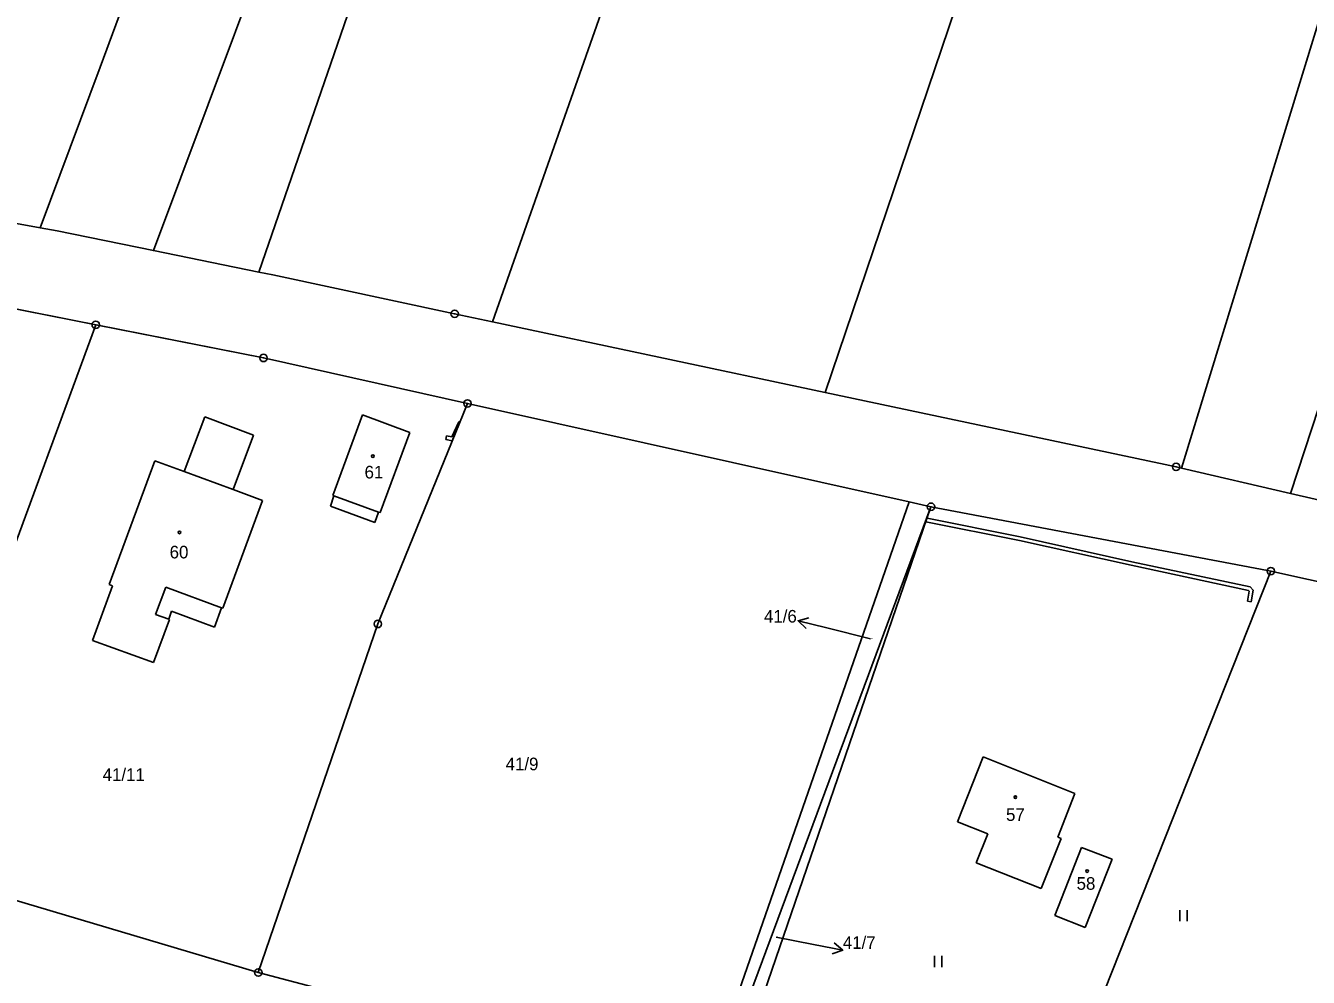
# Model space of a CAD drawing. Extents: x -743888 to -742027, y -1128394 to -1126768.
# Drawn here: x -742998.7 to -742825.9, y -1127218.3 to -1127090.1 of the extents above; entities that cross this region are included whole.
import ezdxf

# ---------------------------------------------------------------- set-up
doc = ezdxf.new("R2010")
doc.units = 0
for name, color, linetype in [('Vrstva 1', 7, 'Continuous'), ('Vrstva 16', 7, 'Continuous'), ('Vrstva 18', 7, 'Continuous'), ('Vrstva 19', 7, 'Continuous'), ('Vrstva 24', 7, 'Continuous'), ('Vrstva 25', 7, 'Continuous'), ('Vrstva 3', 7, 'Continuous'), ('Vrstva 30', 7, 'Continuous'), ('Vrstva 37', 7, 'Continuous'), ('Vrstva 4', 7, 'Continuous'), ('Vrstva 52', 7, 'Continuous'), ('Vrstva 6', 7, 'Continuous')]:
    doc.layers.add(name, color=color, linetype=linetype)

msp = doc.modelspace()

# ---------------------------------------------------------------- linework, layer by layer
at = {"layer": 'Vrstva 1'}
for p, q in [((-743021.39, -1127124.08), (-742989.3, -1127130.42)), ((-743016.08, -1127203.24), (-742989.3, -1127130.42)), ((-742989.3, -1127130.42), (-742966.69, -1127134.89)), ((-742977.39, -1127150.18), (-742974.59, -1127142.83)), ((-742974.59, -1127142.83), (-742968.03, -1127145.28)), ((-742953.34, -1127142.54), (-742957.34, -1127153.42)), ((-742946.96, -1127144.92), (-742953.34, -1127142.54)), ((-742950.96, -1127155.73), (-742946.96, -1127144.92)), ((-742968.03, -1127145.28), (-742970.77, -1127152.64)), ((-742987.49, -1127165.41), (-742981.34, -1127148.76)), ((-742981.34, -1127148.76), (-742977.39, -1127150.18)), ((-742970.77, -1127152.64), (-742966.83, -1127154.1)), ((-742957.19, -1127153.48), (-742957.68, -1127154.85)), ((-742957.34, -1127153.42), (-742957.19, -1127153.48)), ((-742966.83, -1127154.1), (-742972.19, -1127168.59)), ((-742957.68, -1127154.85), (-742951.69, -1127157.08)), ((-742951.69, -1127157.08), (-742951.17, -1127155.65)), ((-742951.17, -1127155.65), (-742950.96, -1127155.73)), ((-742989.74, -1127172.95), (-742987.02, -1127165.58)), ((-742987.02, -1127165.58), (-742987.49, -1127165.41)), ((-742979.08, -1127169.03), (-742979.46, -1127170.08)), ((-742973.29, -1127171.15), (-742979.08, -1127169.03)), ((-742972.33, -1127168.54), (-742973.29, -1127171.15)), ((-742972.19, -1127168.59), (-742972.33, -1127168.54)), ((-742979.35, -1127170.12), (-742981.52, -1127175.94)), ((-742979.46, -1127170.08), (-742979.35, -1127170.12)), ((-742981.52, -1127175.94), (-742989.74, -1127172.95)), ((-742869.71, -1127188.66), (-742873.17, -1127197.4)), ((-742857.34, -1127193.57), (-742869.71, -1127188.66)), ((-742859.62, -1127199.48), (-742857.34, -1127193.57)), ((-742873.17, -1127197.4), (-742869.08, -1127199.02)), ((-742869.08, -1127199.02), (-742870.63, -1127202.93)), ((-742861.89, -1127206.4), (-742859.2, -1127199.64)), ((-742859.2, -1127199.64), (-742859.62, -1127199.48)), ((-742856.45, -1127200.84), (-742860.03, -1127210.01)), ((-742852.32, -1127202.42), (-742856.45, -1127200.84)), ((-742967.39, -1127217.7), (-743016.08, -1127203.24)), ((-742870.63, -1127202.93), (-742861.89, -1127206.4)), ((-742855.95, -1127211.62), (-742852.32, -1127202.42)), ((-742860.03, -1127210.01), (-742855.95, -1127211.62))]:
    msp.add_line(p, q, dxfattribs=at)
for points in [[(-743017.52, -1127113.57), (-742996.77, -1127117.36)], [(-742996.77, -1127117.36), (-742994.5, -1127117.77)], [(-742994.5, -1127117.77), (-742981.52, -1127120.42)], [(-742981.52, -1127120.42), (-742967.31, -1127123.32)], [(-742967.31, -1127123.32), (-742965.43, -1127123.7)], [(-742965.43, -1127123.7), (-742940.93, -1127128.94)], [(-742940.93, -1127128.94), (-742935.81, -1127130.03)], [(-742935.81, -1127130.03), (-742891, -1127139.53)], [(-742966.69, -1127134.89), (-742939.19, -1127141.02)], [(-742891, -1127139.53), (-742843.7, -1127149.57)], [(-742939.19, -1127141.02), (-742879.66, -1127154.29)], [(-742843.7, -1127149.57), (-742842.98, -1127149.74)], [(-742842.98, -1127149.74), (-742828.27, -1127153.14)], [(-742828.27, -1127153.14), (-742813.25, -1127156.61)], [(-742907.24, -1127233.54), (-742879.66, -1127154.29)], [(-742905.31, -1127231.93), (-742876.73, -1127154.94)], [(-742903.4, -1127232.55), (-742876.73, -1127154.94)], [(-742879.66, -1127154.29), (-742876.73, -1127154.94)], [(-742876.73, -1127154.94), (-742831.39, -1127163.51)], [(-742857.42, -1127230.47), (-742830.93, -1127163.61)], [(-742831.39, -1127163.51), (-742830.93, -1127163.61)], [(-742830.93, -1127163.61), (-742806.35, -1127169.04)]]:
    msp.add_lwpolyline(points, dxfattribs=at)
at = {"layer": 'Vrstva 16'}
for p, q in [((-742893.57, -1127171.35), (-742894.65, -1127170.31)), ((-742889.76, -1127213.72), (-742888.62, -1127214.71))]:
    msp.add_line(p, q, dxfattribs=at)
for points in [[(-742890.77, -1127171.27), (-742894.65, -1127170.31), (-742893.21, -1127169.89)], [(-742884.87, -1127172.74), (-742890.77, -1127171.27)], [(-742897.6, -1127212.95), (-742892.55, -1127213.94)], [(-742892.55, -1127213.94), (-742888.62, -1127214.71), (-742890.04, -1127215.19)]]:
    msp.add_lwpolyline(points, dxfattribs=at)
at = {"layer": 'Vrstva 24'}
for p, q in [((-742940.98, -1127128.94), (-742940.88, -1127128.94)), ((-742989.35, -1127130.42), (-742989.25, -1127130.42)), ((-742966.74, -1127134.89), (-742966.64, -1127134.89)), ((-742939.24, -1127141.02), (-742939.14, -1127141.02)), ((-742843.75, -1127149.57), (-742843.65, -1127149.57)), ((-742876.78, -1127154.94), (-742876.68, -1127154.94)), ((-742830.98, -1127163.61), (-742830.88, -1127163.61)), ((-742951.33, -1127170.73), (-742951.23, -1127170.73)), ((-742967.44, -1127217.7), (-742967.34, -1127217.7))]:
    msp.add_line(p, q, dxfattribs=at)
for centre in [(-742940.93, -1127128.94), (-742989.3, -1127130.42), (-742966.69, -1127134.89), (-742939.19, -1127141.02), (-742843.7, -1127149.57), (-742876.73, -1127154.94), (-742830.93, -1127163.61), (-742951.28, -1127170.73), (-742967.39, -1127217.7)]:
    msp.add_circle(centre, 0.499, dxfattribs=at)
at = {"layer": 'Vrstva 25'}
for p, q in [((-742843.2, -1127209.28), (-742843.2, -1127210.78)), ((-742842.2, -1127210.78), (-742842.2, -1127209.28)), ((-742876.26, -1127215.47), (-742876.26, -1127216.97)), ((-742875.26, -1127216.97), (-742875.26, -1127215.47))]:
    msp.add_line(p, q, dxfattribs=at)
for centre in [(-742951.95, -1127148.12), (-742978.01, -1127158.4), (-742865.36, -1127194.07), (-742855.69, -1127204.03)]:
    msp.add_circle(centre, 0.175, dxfattribs=at)
at = {"layer": 'Vrstva 3'}
for points in [[(-742953.34, -1127142.54), (-742957.34, -1127153.42)], [(-742946.96, -1127144.92), (-742953.34, -1127142.54)], [(-742950.96, -1127155.73), (-742946.96, -1127144.92)], [(-742987.49, -1127165.41), (-742981.34, -1127148.76)], [(-742981.34, -1127148.76), (-742977.39, -1127150.18)], [(-742977.39, -1127150.18), (-742970.77, -1127152.64)], [(-742970.77, -1127152.64), (-742966.83, -1127154.1)], [(-742957.34, -1127153.42), (-742957.19, -1127153.48)], [(-742957.19, -1127153.48), (-742951.17, -1127155.65)], [(-742966.83, -1127154.1), (-742972.19, -1127168.59)], [(-742951.17, -1127155.65), (-742950.96, -1127155.73)], [(-742989.74, -1127172.95), (-742987.02, -1127165.58)], [(-742987.02, -1127165.58), (-742987.49, -1127165.41)], [(-742981.23, -1127169.44), (-742979.87, -1127165.76)], [(-742979.87, -1127165.76), (-742972.33, -1127168.54)], [(-742972.19, -1127168.59), (-742972.33, -1127168.54)], [(-742979.35, -1127170.12), (-742981.52, -1127175.94)], [(-742979.46, -1127170.08), (-742981.23, -1127169.44)], [(-742979.46, -1127170.08), (-742979.35, -1127170.12)], [(-742981.52, -1127175.94), (-742989.74, -1127172.95)], [(-742869.71, -1127188.66), (-742873.17, -1127197.4)], [(-742857.34, -1127193.57), (-742869.71, -1127188.66)], [(-742859.62, -1127199.48), (-742857.34, -1127193.57)], [(-742873.17, -1127197.4), (-742869.08, -1127199.02)], [(-742869.08, -1127199.02), (-742870.63, -1127202.93)], [(-742861.89, -1127206.4), (-742859.2, -1127199.64)], [(-742859.2, -1127199.64), (-742859.62, -1127199.48)], [(-742856.45, -1127200.84), (-742860.03, -1127210.01)], [(-742852.32, -1127202.42), (-742856.45, -1127200.84)], [(-742870.63, -1127202.93), (-742861.89, -1127206.4)], [(-742855.95, -1127211.62), (-742852.32, -1127202.42)], [(-742860.03, -1127210.01), (-742855.95, -1127211.62)]]:
    msp.add_lwpolyline(points, dxfattribs=at)
at = {"layer": 'Vrstva 30'}
for p, q in [((-742941.29, -1127145.53), (-742940.36, -1127143.5)), ((-742940.36, -1127143.5), (-742940.21, -1127143.52)), ((-742942.12, -1127145.87), (-742942.02, -1127145.38)), ((-742941.24, -1127146.05), (-742942.12, -1127145.87)), ((-742942.02, -1127145.38), (-742941.29, -1127145.53)), ((-742877.42, -1127156.96), (-742877.47, -1127156.95)), ((-742864.8, -1127159.49), (-742877.42, -1127156.96)), ((-742877.3, -1127156.47), (-742877.26, -1127156.48)), ((-742877.26, -1127156.48), (-742864.7, -1127159.01)), ((-742849.75, -1127162.83), (-742864.8, -1127159.49)), ((-742864.7, -1127159.01), (-742849.65, -1127162.35)), ((-742833.95, -1127166.21), (-742849.75, -1127162.83)), ((-742849.65, -1127162.35), (-742833.71, -1127165.75)), ((-742834.08, -1127167.67), (-742833.83, -1127166.33)), ((-742833.83, -1127166.33), (-742833.95, -1127166.21)), ((-742833.71, -1127165.75), (-742833.29, -1127166.17)), ((-742833.29, -1127166.17), (-742833.59, -1127167.76)), ((-742833.59, -1127167.76), (-742834.08, -1127167.67))]:
    msp.add_line(p, q, dxfattribs=at)
for points in [[(-742940.21, -1127143.52), (-742941.24, -1127146.05)], [(-742877.47, -1127156.95), (-742877.3, -1127156.47)]]:
    msp.add_lwpolyline(points, dxfattribs=at)
at = {"layer": 'Vrstva 37'}
for centre in [(-742951.95, -1127148.12), (-742978.01, -1127158.4), (-742865.36, -1127194.07), (-742855.69, -1127204.03)]:
    msp.add_circle(centre, 0.175, dxfattribs=at)
at = {"layer": 'Vrstva 4'}
for p, q in [((-742977.39, -1127150.18), (-742970.77, -1127152.64)), ((-742957.19, -1127153.48), (-742951.17, -1127155.65)), ((-742981.23, -1127169.44), (-742979.87, -1127165.76)), ((-742979.87, -1127165.76), (-742972.33, -1127168.54)), ((-742979.46, -1127170.08), (-742981.23, -1127169.44))]:
    msp.add_line(p, q, dxfattribs=at)
at = {"layer": 'Vrstva 52'}
for points in [[(-742813.25, -1127156.61), (-742828.27, -1127153.14), (-742842.98, -1127149.74), (-742843.7, -1127149.57), (-742891, -1127139.53), (-742935.81, -1127130.03), (-742940.93, -1127128.94), (-742965.43, -1127123.7), (-742967.31, -1127123.32), (-742981.52, -1127120.42), (-742994.5, -1127117.77), (-742996.77, -1127117.36), (-743017.52, -1127113.57)], [(-743021.39, -1127124.08), (-742966.69, -1127134.89), (-742939.19, -1127141.02), (-742879.66, -1127154.29), (-742876.73, -1127154.94), (-742831.39, -1127163.51), (-742830.93, -1127163.61), (-742806.35, -1127169.04), (-742795.67, -1127173.47), (-742787.26, -1127180.14), (-742783.29, -1127187.16), (-742782.95, -1127188.88), (-742782.14, -1127194.94), (-742783.62, -1127204.69), (-742786.61, -1127214.77), (-742804.45, -1127253.23), (-742809.73, -1127263.8), (-742816.8, -1127273.23)]]:
    msp.add_lwpolyline(points, dxfattribs=at)
at = {"layer": 'Vrstva 6'}
for points in [[(-742935.81, -1127130.03), (-742894, -1127011.08)], [(-742891, -1127139.53), (-742854.01, -1127030.4)], [(-742988.72, -1127095.72), (-742973.91, -1127055.72)], [(-742981.52, -1127120.42), (-742959.53, -1127061.71)], [(-742842.98, -1127149.74), (-742815.95, -1127061.82)], [(-742967.31, -1127123.32), (-742948.78, -1127069.51)], [(-742996.77, -1127117.36), (-742988.72, -1127095.72)], [(-742828.27, -1127153.14), (-742812.1, -1127103.89)], [(-742951.28, -1127170.73), (-742939.19, -1127141.02)], [(-742967.39, -1127217.7), (-742951.28, -1127170.73)], [(-742967.39, -1127217.7), (-742907.24, -1127233.54)]]:
    msp.add_lwpolyline(points, dxfattribs=at)

# ---------------------------------------------------------------- texts
at = {"layer": 'Vrstva 16'}
for s, p in [('41/6', (-742899.24, -1127170.55)), ('41/7', (-742888.61, -1127214.51))]:
    msp.add_text(s, height=1.7, dxfattribs=at).set_placement(p)
at = {"layer": 'Vrstva 18'}
for s, height, p in [('41/6', 0.1, (-742884.87, -1127172.74)), ('41/9', 1.7, (-742934.06, -1127190.45)), ('41/11', 1.7, (-742988.37, -1127191.88)), ('41/7', 0.1, (-742897.6, -1127212.95))]:
    msp.add_text(s, height=height, dxfattribs=at).set_placement(p)
at = {"layer": 'Vrstva 19'}
for s, p in [('61', (-742953.07, -1127151.13)), ('60', (-742979.34, -1127161.9)), ('57', (-742866.62, -1127197.27)), ('58', (-742857.11, -1127206.55))]:
    msp.add_text(s, height=1.7, dxfattribs=at).set_placement(p)

doc.saveas('drawing.dxf')
